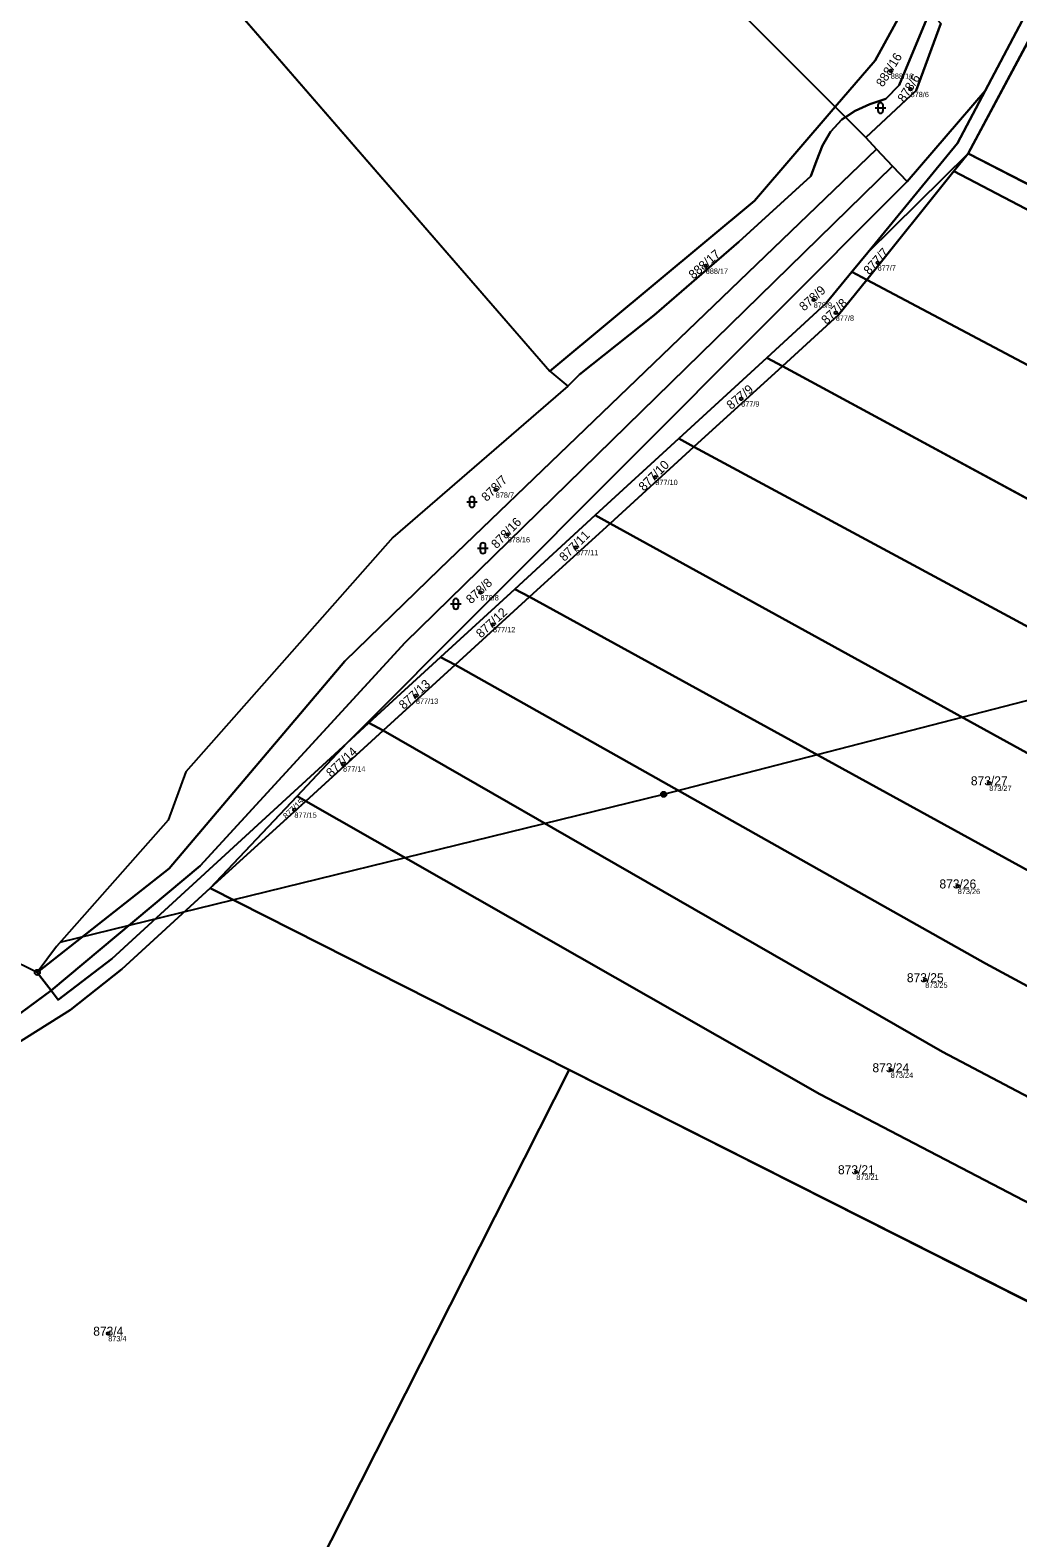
# Model space of a CAD drawing. Extents: x -603967 to -594699, y -1179315 to -1165625.
# Drawn here: x -597769.4 to -597582.7, y -1171940.7 to -1171655.7 of the extents above; entities that cross this region are included whole.
import ezdxf

# ---------------------------------------------------------------- set-up
doc = ezdxf.new("R2010")
doc.units = 0
for name, color, linetype in [('Definiční body', 7, 'Continuous'), ('Hranice parcel', 7, 'Continuous'), ('Parcelní čísla', 7, 'Continuous'), ('Polygon ku', 7, 'Continuous'), ('Polygon parcely', 7, 'Continuous'), ('Poz předměty', 7, 'Continuous'), ('Značky bodu BP', 7, 'Continuous'), ('Značky kultur', 7, 'Continuous')]:
    doc.layers.add(name, color=color, linetype=linetype)

msp = doc.modelspace()

# ---------------------------------------------------------------- linework, layer by layer
at = {"layer": 'Definiční body'}
for centre in [(-597606.74, -1171663.37994), (-597603, -1171666.83994), (-597641.72, -1171700.23994), (-597609.23, -1171699.62994), (-597621.31, -1171706.65994), (-597617.15, -1171709.11994), (-597635.02, -1171725.33994), (-597651.25, -1171740.16994), (-597681.41, -1171742.56994), (-597679.15, -1171751.00994), (-597666.26, -1171753.44994), (-597684.29, -1171761.97994), (-597681.94, -1171767.99994), (-597696.51, -1171781.52994), (-597710.27, -1171794.32994), (-597588.14, -1171797.98994), (-597719.47, -1171803.06994), (-597594.08, -1171817.48994), (-597600.24, -1171835.20994), (-597606.75, -1171852.22994), (-597613.26, -1171871.50994), (-597754.66, -1171902.02994)]:
    msp.add_circle(centre, 0.25, dxfattribs=at)
at = {"layer": 'Hranice parcel'}
for p, q in [((-597543.52, -1171588.03), (-597592.12, -1171678.98)), ((-597749.58, -1171629.77), (-597671.18, -1171720.11)), ((-597588.9, -1171667.13), (-597603.62, -1171684.29)), ((-597617.24, -1171670.18), (-597615.33, -1171672.09)), ((-597615.33, -1171672.09), (-597611.46, -1171675.97)), ((-597609.45, -1171678.16), (-597611.46, -1171675.97)), ((-597611.07, -1171697.67), (-597592.12, -1171678.98)), ((-597609.45, -1171678.16), (-597606.42, -1171681.4)), ((-597592.12, -1171678.98), (-597594.8, -1171682.31)), ((-597433.08, -1171760.89), (-597592.12, -1171678.98)), ((-597594.8, -1171682.31), (-597611.3, -1171702.86)), ((-597603.62, -1171684.29), (-597606.42, -1171681.4)), ((-597709.56, -1171790.47), (-597603.62, -1171684.29)), ((-597611.07, -1171697.67), (-597614.1, -1171701.37)), ((-597614.1, -1171701.37), (-597611.3, -1171702.86)), ((-597611.3, -1171702.86), (-597436.17, -1171795.65)), ((-597630.17, -1171717.59), (-597646.81, -1171732.86)), ((-597630.17, -1171717.59), (-597627.24, -1171719.17)), ((-597671.18, -1171720.11), (-597667.8, -1171722.99)), ((-597627.24, -1171719.17), (-597643.95, -1171734.42)), ((-597627.24, -1171719.17), (-597438.14, -1171821.54)), ((-597646.81, -1171732.86), (-597662.61, -1171747.36)), ((-597643.95, -1171734.42), (-597659.8, -1171748.9)), ((-597646.81, -1171732.86), (-597643.95, -1171734.42)), ((-597662.61, -1171747.36), (-597677.8, -1171761.31)), ((-597659.8, -1171748.9), (-597675.03, -1171762.81)), ((-597662.61, -1171747.36), (-597659.8, -1171748.9)), ((-597452.96, -1171862.8), (-597659.8, -1171748.9)), ((-597677.8, -1171761.31), (-597691.83, -1171774.19)), ((-597675.03, -1171762.81), (-597689.11, -1171775.66)), ((-597677.8, -1171761.31), (-597675.03, -1171762.81)), ((-597691.83, -1171774.19), (-597705.37, -1171786.62)), ((-597691.83, -1171774.19), (-597689.11, -1171775.66)), ((-597689.11, -1171775.66), (-597702.72, -1171788.08)), ((-597702.72, -1171788.08), (-597717.31, -1171801.4)), ((-597705.37, -1171786.62), (-597709.56, -1171790.47)), ((-597705.37, -1171786.62), (-597702.72, -1171788.08)), ((-597718.97, -1171800.46), (-597709.56, -1171790.47)), ((-597735.39, -1171817.89), (-597718.97, -1171800.46)), ((-597718.97, -1171800.46), (-597717.31, -1171801.4)), ((-597717.31, -1171801.4), (-597735.39, -1171817.89)), ((-597735.39, -1171817.89), (-597667.54, -1171852.18)), ((-597764.43, -1171828.86), (-597768.06, -1171833.78)), ((-597768.06, -1171833.78), (-597773.93, -1171830.93)), ((-597765.42, -1171837.23), (-597768.06, -1171833.78)), ((-597765.42, -1171837.23), (-597790.99, -1171855.96)), ((-597514.13, -1171929.67), (-597667.54, -1171852.18))]:
    msp.add_line(p, q, dxfattribs=at)
for points in [[(-597477.72, -1171457.61), (-597514.58, -1171526.4), (-597588.9, -1171667.13)], [(-597779.02, -1171487.27), (-597722.89, -1171555.05), (-597659.13, -1171628.13), (-597617.24, -1171670.18)], [(-597617.24, -1171670.18), (-597609.69, -1171661.43), (-597602.65, -1171648.52)], [(-597599.38, -1171652.12), (-597605.14, -1171666.04), (-597607.7, -1171668.68), (-597610.71, -1171669.63), (-597613.48, -1171670.89), (-597615.33, -1171672.09)], [(-597611.46, -1171675.97), (-597601.95, -1171667.06), (-597597.29, -1171654.42)], [(-597588.9, -1171667.13), (-597594.12, -1171677.01), (-597611.07, -1171697.67)], [(-597671.18, -1171720.11), (-597669.68, -1171718.84), (-597632.53, -1171687.91), (-597617.24, -1171670.18)], [(-597615.33, -1171672.09), (-597616, -1171672.53), (-597618.15, -1171674.87), (-597619.63, -1171677.46), (-597620.76, -1171680.38), (-597621.85, -1171683.24), (-597635.44, -1171695.7), (-597651.45, -1171709.52), (-597665.56, -1171720.74), (-597667.8, -1171722.99)], [(-597768.06, -1171833.78), (-597743.13, -1171814.16), (-597709.94, -1171774.96), (-597692.04, -1171757.54), (-597609.45, -1171678.16)], [(-597606.42, -1171681.4), (-597698.53, -1171771.44), (-597737.29, -1171813.66), (-597765.42, -1171837.23)], [(-597433.78, -1171768.53), (-597511.04, -1171726.18), (-597594.8, -1171682.31)], [(-597614.1, -1171701.37), (-597619, -1171707.34), (-597630.17, -1171717.59)], [(-597611.3, -1171702.86), (-597616.62, -1171709.48), (-597627.24, -1171719.17)], [(-597667.8, -1171722.99), (-597700.88, -1171751.58), (-597739.99, -1171795.85), (-597743.31, -1171805.03), (-597764.43, -1171828.86)], [(-597443.29, -1171844.06), (-597539.9, -1171790.49), (-597643.95, -1171734.42)], [(-597461.1, -1171878.98), (-597554.87, -1171828.76), (-597675.03, -1171762.81)], [(-597472.8, -1171894.73), (-597588.86, -1171832.08), (-597689.11, -1171775.66)], [(-597483.39, -1171908.68), (-597596.96, -1171848.78), (-597702.72, -1171788.08)], [(-597709.56, -1171790.47), (-597753.96, -1171831.23), (-597764.1, -1171838.95), (-597765.42, -1171837.23)], [(-597494.1, -1171922.54), (-597620.13, -1171856.78), (-597717.31, -1171801.4)], [(-597792.93, -1171864.07), (-597782.92, -1171854.08), (-597761.77, -1171840.83), (-597752.08, -1171833.17), (-597735.39, -1171817.89)], [(-597667.54, -1171852.18), (-597740.6, -1171996.76), (-597840.14, -1171944.71)]]:
    msp.add_lwpolyline(points, dxfattribs=at)
at = {"layer": 'Polygon ku'}
msp.add_lwpolyline([(-597749.58, -1171629.77), (-597671.18, -1171720.11), (-597667.8, -1171722.99), (-597700.88, -1171751.58), (-597739.99, -1171795.85), (-597743.31, -1171805.03), (-597764.43, -1171828.86), (-597768.06, -1171833.78), (-597773.93, -1171830.93), (-597773.98, -1171833.97), (-597775.64, -1171837.64), (-597787.61, -1171848.88), (-597802.44, -1171862.82), (-597812.06, -1171858.99), (-597839.12, -1171920.5), (-597842.88, -1171928.34), (-597873.95, -1171984.89)], dxfattribs=at)
at = {"layer": 'Polygon parcely'}
for points in [[(-597659.13, -1171628.13), (-597617.24, -1171670.18), (-597609.69, -1171661.43), (-597602.65, -1171648.52), (-597647.14, -1171600.65), (-597706.49, -1171534.2), (-597757.62, -1171471.81), (-597802.48, -1171413.85), (-597812.88, -1171430.93), (-597808.07, -1171443.77), (-597792.92, -1171462.55), (-597779.02, -1171487.27), (-597722.89, -1171555.05)], [(-597477.72, -1171457.61), (-597514.58, -1171526.4), (-597588.9, -1171667.13), (-597594.12, -1171677.01), (-597611.07, -1171697.67), (-597592.12, -1171678.98), (-597543.52, -1171588.03), (-597512.89, -1171527.89), (-597512.55, -1171527.22), (-597497.92, -1171501.14), (-597474.54, -1171459.44)], [(-597766.61, -1171580.59), (-597753.18, -1171626.14), (-597749.58, -1171629.77), (-597671.18, -1171720.11), (-597669.68, -1171718.84), (-597632.53, -1171687.91), (-597617.24, -1171670.18), (-597659.13, -1171628.13), (-597722.89, -1171555.05), (-597779.02, -1171487.27), (-597771.69, -1171500.31), (-597771.56, -1171505.01), (-597771.34, -1171513.17), (-597769.66, -1171563.96)], [(-597592.12, -1171678.98), (-597433.08, -1171760.89), (-597425.13, -1171694.75), (-597416.13, -1171656.92), (-597543.52, -1171588.03)], [(-597615.33, -1171672.09), (-597613.48, -1171670.89), (-597610.71, -1171669.63), (-597607.7, -1171668.68), (-597605.14, -1171666.04), (-597599.38, -1171652.12), (-597602.65, -1171648.52), (-597609.69, -1171661.43), (-597617.24, -1171670.18)], [(-597615.33, -1171672.09), (-597611.46, -1171675.97), (-597601.95, -1171667.06), (-597597.29, -1171654.42), (-597599.38, -1171652.12), (-597605.14, -1171666.04), (-597607.7, -1171668.68), (-597610.71, -1171669.63), (-597613.48, -1171670.89)], [(-597588.9, -1171667.13), (-597603.62, -1171684.29), (-597709.56, -1171790.47), (-597705.37, -1171786.62), (-597691.83, -1171774.19), (-597677.8, -1171761.31), (-597662.61, -1171747.36), (-597646.81, -1171732.86), (-597630.17, -1171717.59), (-597619, -1171707.34), (-597614.1, -1171701.37), (-597611.07, -1171697.67), (-597594.12, -1171677.01)], [(-597620.76, -1171680.38), (-597621.85, -1171683.24), (-597635.44, -1171695.7), (-597651.45, -1171709.52), (-597665.56, -1171720.74), (-597667.8, -1171722.99), (-597700.88, -1171751.58), (-597739.99, -1171795.85), (-597743.31, -1171805.03), (-597764.43, -1171828.86), (-597768.06, -1171833.78), (-597743.13, -1171814.16), (-597709.94, -1171774.96), (-597692.04, -1171757.54), (-597609.45, -1171678.16), (-597611.46, -1171675.97), (-597615.33, -1171672.09), (-597616, -1171672.53), (-597618.15, -1171674.87), (-597619.63, -1171677.46)], [(-597667.8, -1171722.99), (-597665.56, -1171720.74), (-597651.45, -1171709.52), (-597635.44, -1171695.7), (-597621.85, -1171683.24), (-597620.76, -1171680.38), (-597619.63, -1171677.46), (-597618.15, -1171674.87), (-597616, -1171672.53), (-597615.33, -1171672.09), (-597617.24, -1171670.18), (-597632.53, -1171687.91), (-597669.68, -1171718.84), (-597671.18, -1171720.11)], [(-597765.42, -1171837.23), (-597737.29, -1171813.66), (-597698.53, -1171771.44), (-597606.42, -1171681.4), (-597609.45, -1171678.16), (-597692.04, -1171757.54), (-597709.94, -1171774.96), (-597743.13, -1171814.16), (-597768.06, -1171833.78)], [(-597611.07, -1171697.67), (-597614.1, -1171701.37), (-597611.3, -1171702.86), (-597594.8, -1171682.31), (-597592.12, -1171678.98)], [(-597433.08, -1171760.89), (-597592.12, -1171678.98), (-597594.8, -1171682.31), (-597511.04, -1171726.18), (-597433.78, -1171768.53)], [(-597737.29, -1171813.66), (-597765.42, -1171837.23), (-597764.1, -1171838.95), (-597753.96, -1171831.23), (-597709.56, -1171790.47), (-597603.62, -1171684.29), (-597606.42, -1171681.4), (-597698.53, -1171771.44)], [(-597594.8, -1171682.31), (-597611.3, -1171702.86), (-597436.17, -1171795.65), (-597433.78, -1171768.53), (-597511.04, -1171726.18)], [(-597630.17, -1171717.59), (-597627.24, -1171719.17), (-597616.62, -1171709.48), (-597611.3, -1171702.86), (-597614.1, -1171701.37), (-597619, -1171707.34)], [(-597611.3, -1171702.86), (-597616.62, -1171709.48), (-597627.24, -1171719.17), (-597438.14, -1171821.54), (-597436.17, -1171795.65)], [(-597646.81, -1171732.86), (-597643.95, -1171734.42), (-597627.24, -1171719.17), (-597630.17, -1171717.59)], [(-597627.24, -1171719.17), (-597643.95, -1171734.42), (-597539.9, -1171790.49), (-597443.29, -1171844.06), (-597438.14, -1171821.54)], [(-597646.81, -1171732.86), (-597662.61, -1171747.36), (-597659.8, -1171748.9), (-597643.95, -1171734.42)], [(-597539.9, -1171790.49), (-597643.95, -1171734.42), (-597659.8, -1171748.9), (-597452.96, -1171862.8), (-597443.29, -1171844.06)], [(-597675.03, -1171762.81), (-597659.8, -1171748.9), (-597662.61, -1171747.36), (-597677.8, -1171761.31)], [(-597452.96, -1171862.8), (-597659.8, -1171748.9), (-597675.03, -1171762.81), (-597554.87, -1171828.76), (-597461.1, -1171878.98)], [(-597689.11, -1171775.66), (-597675.03, -1171762.81), (-597677.8, -1171761.31), (-597691.83, -1171774.19)], [(-597554.87, -1171828.76), (-597675.03, -1171762.81), (-597689.11, -1171775.66), (-597588.86, -1171832.08), (-597472.8, -1171894.73), (-597461.1, -1171878.98)], [(-597705.37, -1171786.62), (-597702.72, -1171788.08), (-597689.11, -1171775.66), (-597691.83, -1171774.19)], [(-597689.11, -1171775.66), (-597702.72, -1171788.08), (-597596.96, -1171848.78), (-597483.39, -1171908.68), (-597472.8, -1171894.73), (-597588.86, -1171832.08)], [(-597717.31, -1171801.4), (-597702.72, -1171788.08), (-597705.37, -1171786.62), (-597709.56, -1171790.47), (-597718.97, -1171800.46)], [(-597494.1, -1171922.54), (-597483.39, -1171908.68), (-597596.96, -1171848.78), (-597702.72, -1171788.08), (-597717.31, -1171801.4), (-597620.13, -1171856.78)], [(-597761.77, -1171840.83), (-597752.08, -1171833.17), (-597735.39, -1171817.89), (-597718.97, -1171800.46), (-597709.56, -1171790.47), (-597753.96, -1171831.23), (-597764.1, -1171838.95), (-597765.42, -1171837.23), (-597790.99, -1171855.96), (-597792.93, -1171864.07), (-597782.92, -1171854.08)], [(-597717.31, -1171801.4), (-597718.97, -1171800.46), (-597735.39, -1171817.89)], [(-597717.31, -1171801.4), (-597735.39, -1171817.89), (-597667.54, -1171852.18), (-597514.13, -1171929.67), (-597494.1, -1171922.54), (-597620.13, -1171856.78)], [(-597840.14, -1171944.71), (-597740.6, -1171996.76), (-597667.54, -1171852.18), (-597735.39, -1171817.89), (-597752.08, -1171833.17), (-597761.77, -1171840.83), (-597782.92, -1171854.08), (-597792.93, -1171864.07), (-597814.46, -1171897.49), (-597832.37, -1171932.6)], [(-597773.93, -1171830.93), (-597773.98, -1171833.97), (-597775.64, -1171837.64), (-597787.61, -1171848.88), (-597790.99, -1171855.96), (-597765.42, -1171837.23), (-597768.06, -1171833.78)]]:
    msp.add_lwpolyline(points, close=True, dxfattribs=at)
for points in [[(-597597.29, -1171654.42), (-597601.95, -1171667.06), (-597611.46, -1171675.97), (-597609.45, -1171678.16), (-597606.42, -1171681.4), (-597603.62, -1171684.29), (-597588.9, -1171667.13), (-597514.58, -1171526.4)], [(-597533.33, -1171950.6), (-597514.13, -1171929.67), (-597667.54, -1171852.18), (-597740.6, -1171996.76)]]:
    msp.add_lwpolyline(points, dxfattribs=at)
at = {"layer": 'Poz předměty'}
for p, q in [((-597649.67, -1171800.12), (-597577.6, -1171781.53)), ((-597763.75, -1171828.09), (-597649.67, -1171800.12))]:
    msp.add_line(p, q, dxfattribs=at)
for radius in [0.5, 0.4, 0.3, 0.2, 0.1]:
    msp.add_circle((-597649.67343, -1171800.11988), radius, dxfattribs=at)
at = {"layer": 'Značky bodu BP'}
for radius in [0.5, 0.0303]:
    msp.add_circle((-597768.06, -1171833.77988), radius, dxfattribs=at)
at = {"layer": 'Značky kultur'}
for p, q in [((-597609.701, -1171670.381), (-597607.699, -1171670.381)), ((-597609.201, -1171669.881), (-597609.201, -1171670.882)), ((-597608.199, -1171670.882), (-597608.199, -1171669.881)), ((-597686.901, -1171744.861), (-597684.899, -1171744.861)), ((-597686.401, -1171744.361), (-597686.401, -1171745.362)), ((-597685.399, -1171745.362), (-597685.399, -1171744.361)), ((-597684.841, -1171753.591), (-597682.839, -1171753.591)), ((-597684.341, -1171753.091), (-597684.341, -1171754.092)), ((-597683.339, -1171754.092), (-597683.339, -1171753.091)), ((-597689.961, -1171764.121), (-597687.959, -1171764.121)), ((-597689.461, -1171763.621), (-597689.461, -1171764.622)), ((-597688.459, -1171764.622), (-597688.459, -1171763.621))]:
    msp.add_line(p, q, dxfattribs=at)
for centre, start, end in [((-597608.7, -1171669.8809), 0, 180), ((-597608.7, -1171670.8809), 180, 359.9878861), ((-597685.9, -1171744.3609), 0, 180), ((-597685.9, -1171745.3609), 180, 359.9878861), ((-597683.84, -1171753.0909), 0, 180), ((-597683.84, -1171754.0909), 180, 359.9878861), ((-597688.96, -1171763.6209), 0, 180), ((-597688.96, -1171764.6209), 180, 359.9878861)]:
    msp.add_arc(centre, 0.5, start, end, dxfattribs=at)

# ---------------------------------------------------------------- texts
at = {"layer": 'Definiční body'}
for s, p in [('888/16', (-597606.74, -1171664.869)), ('878/6', (-597603, -1171668.329)), ('888/17', (-597641.72, -1171701.729)), ('877/7', (-597609.23, -1171701.119)), ('878/9', (-597621.31, -1171708.149)), ('877/8', (-597617.15, -1171710.609)), ('877/9', (-597635.02, -1171726.829)), ('877/10', (-597651.25, -1171741.659)), ('878/7', (-597681.41, -1171744.059)), ('878/16', (-597679.15, -1171752.499)), ('877/11', (-597666.26, -1171754.939)), ('878/8', (-597684.29, -1171763.469)), ('877/12', (-597681.94, -1171769.489)), ('877/13', (-597696.51, -1171783.019)), ('877/14', (-597710.27, -1171795.819)), ('873/27', (-597588.14, -1171799.479)), ('877/15', (-597719.47, -1171804.559)), ('873/26', (-597594.08, -1171818.979)), ('873/25', (-597600.24, -1171836.699)), ('873/24', (-597606.75, -1171853.719)), ('873/21', (-597613.26, -1171872.999)), ('873/4', (-597754.66, -1171903.519))]:
    msp.add_text(s, height=0.999996, dxfattribs=at).set_placement(p)
at = {"layer": 'Parcelní čísla'}
for s, height, rotation, p in [('888/16', 1.699998, 58, (-597608.216, -1171666.544)), ('878/6', 1.699998, 57, (-597604.188, -1171669.45)), ('888/17', 1.699998, 41, (-597644.057, -1171702.834)), ('877/7', 1.699998, 48, (-597610.811, -1171702.022)), ('878/9', 1.699998, 42, (-597623.133, -1171708.873)), ('877/8', 1.699998, 43.9999972, (-597618.894, -1171711.395)), ('877/9', 1.699998, 40, (-597636.919, -1171727.488)), ('877/10', 1.699998, 45, (-597653.4, -1171742.921)), ('878/7', 1.699998, 45, (-597683.114, -1171744.875)), ('878/16', 1.699998, 46, (-597681.252, -1171753.798)), ('877/11', 1.699998, 45, (-597668.41, -1171756.201)), ('878/8', 1.699998, 43, (-597686.074, -1171764.225)), ('877/12', 1.699998, 43, (-597684.185, -1171770.674)), ('877/13', 1.699998, 42, (-597698.801, -1171784.165)), ('877/14', 1.699998, 43, (-597712.515, -1171797.004)), ('877/15', 1.14, 43, (-597720.975, -1171804.863))]:
    msp.add_text(s, height=height, rotation=rotation, dxfattribs=at).set_placement(p)
for s, p in [('873/27', (-597591.606, -1171798.415)), ('873/26', (-597597.546, -1171817.915)), ('873/25', (-597603.706, -1171835.635)), ('873/24', (-597610.216, -1171852.655)), ('873/21', (-597616.726, -1171871.935)), ('873/4', (-597757.496, -1171902.455))]:
    msp.add_text(s, height=1.699998, dxfattribs=at).set_placement(p)

doc.saveas('drawing.dxf')
